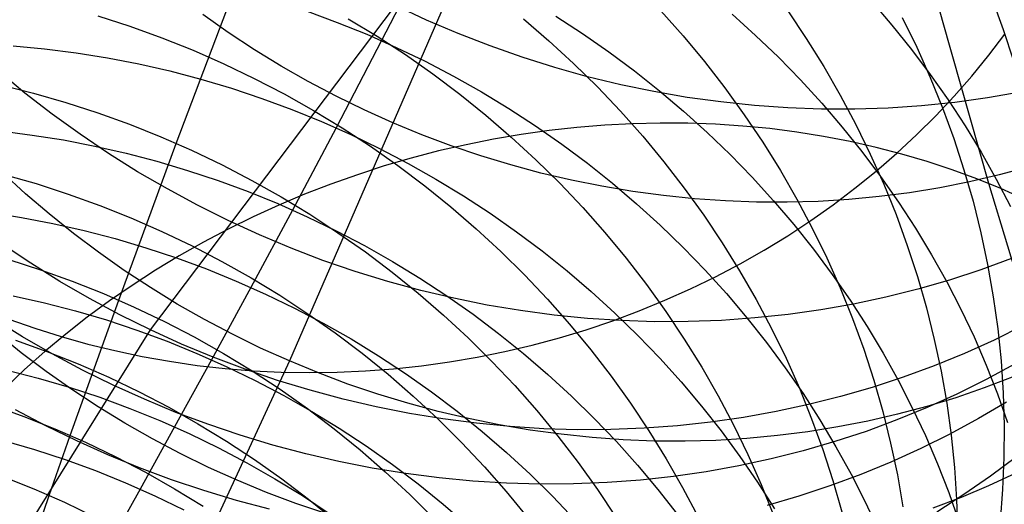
# Model space of a CAD drawing. Header units: millimetres. Extents: x 119 to 175.9, y -203.1 to -153.8.
# Tile 321 of 377: x 160.1 to 161.3, y -161.9 to -161.3. Entities that reach past the tile are written whole.
import ezdxf

# ---------------------------------------------------------------- set-up
doc = ezdxf.new("R2010")
doc.units = ezdxf.units.MM
doc.header["$MEASUREMENT"] = 0
doc.layers.add('Layer 01', color=5, linetype='Continuous', true_color=0x0000ff)

msp = doc.modelspace()

# ---------------------------------------------------------------- linework, layer by layer
at = {"layer": 'Layer 01'}
for p, q in [((160.6985, -160.9919, 23.1041), (160.3888, -161.7037, 24.8809)), ((161.1799, -161.2915, 23.1466), (161.1285, -161.0987, 22.8363)), ((160.2518, -161.4404, 40.3136), (160.378, -161.1074, 41.3817)), ((160.5577, -161.2049, 29.0375), (160.4455, -161.4215, 29.6115)), ((161.2401, -161.2652, 43.0367), (161.2537, -161.3026, 43.0473)), ((160.2205, -161.6662, 46.6522), (160.5174, -161.2735, 47.9547)), ((160.5551, -161.2911, 47.9507), (160.5174, -161.2735, 47.9547)), ((160.8389, -161.2797, 41.7953), (160.8658, -161.31, 41.8017)), ((161.0939, -161.2683, 28.401), (161.1187, -161.2971, 28.394)), ((160.1569, -161.286, 40.6618), (160.1957, -161.2986, 40.6613)), ((160.3148, -161.3061, 24.1902), (160.2838, -161.2844, 24.1936)), ((160.4105, -161.2804, 29.3224), (160.4469, -161.2938, 29.3245)), ((160.4602, -161.2894, 41.023), (160.4951, -161.3105, 41.0254)), ((160.5933, -161.3074, 47.9463), (160.5551, -161.2911, 47.9507)), ((160.6724, -161.2895, 41.4034), (160.7032, -161.316, 41.408)), ((160.7115, -161.2865, 29.0362), (160.744, -161.3075, 29.0344)), ((160.9251, -161.2839, 28.7259), (160.9536, -161.3096, 28.7212)), ((160.9925, -161.2797, 42.2007), (161.0149, -161.3132, 42.2087)), ((161.1313, -161.288, 42.6183), (161.1488, -161.3239, 42.6278)), ((161.2361, -161.489, 23.4532), (161.1799, -161.2915, 23.1466)), ((160.1957, -161.2986, 40.6613), (160.2341, -161.3125, 40.6611)), ((160.4469, -161.2938, 29.3245), (160.4828, -161.3083, 29.326)), ((161.1187, -161.2971, 28.394), (161.1424, -161.3266, 28.3866)), ((161.2537, -161.3026, 43.0473), (161.266, -161.3403, 43.0582)), ((160.2341, -161.3125, 40.6611), (160.2721, -161.3276, 40.6614)), ((160.3464, -161.3269, 24.1874), (160.3148, -161.3061, 24.1902)), ((160.4828, -161.3083, 29.326), (160.5182, -161.3241, 29.327)), ((160.4951, -161.3105, 41.0254), (160.5293, -161.3328, 41.0284)), ((160.6319, -161.3224, 47.9414), (160.5933, -161.3074, 47.9463)), ((160.744, -161.3075, 29.0344), (160.7758, -161.3296, 29.032)), ((160.8658, -161.31, 41.8017), (160.8916, -161.3411, 41.8085)), ((160.9536, -161.3096, 28.7212), (160.9813, -161.3361, 28.716)), ((161.0149, -161.3132, 42.2087), (161.0362, -161.3473, 42.2171)), ((161.2361, -161.3337, 20.2788), (161.2557, -161.3081, 20.2902)), ((160.0541, -161.3221, 29.5724), (160.0923, -161.3257, 29.5785)), ((160.0923, -161.3257, 29.5785), (160.1304, -161.3306, 29.5841)), ((160.3787, -161.3467, 24.1851), (160.3464, -161.3269, 24.1874)), ((160.5182, -161.3241, 29.327), (160.5532, -161.3409, 29.3275)), ((160.671, -161.3361, 47.9361), (160.6319, -161.3224, 47.9414)), ((160.7032, -161.316, 41.408), (160.7331, -161.3435, 41.4131)), ((161.1424, -161.3266, 28.3866), (161.1652, -161.3568, 28.3787)), ((161.1488, -161.3239, 42.6278), (161.1651, -161.3604, 42.6377)), ((160.1304, -161.3306, 29.5841), (160.1685, -161.3367, 29.5892)), ((160.1685, -161.3367, 29.5892), (160.2063, -161.344, 29.5938)), ((160.2721, -161.3276, 40.6614), (160.3095, -161.344, 40.6621)), ((160.5293, -161.3328, 41.0284), (160.5626, -161.3562, 41.0317)), ((160.7104, -161.3485, 47.9302), (160.671, -161.3361, 47.9361)), ((160.7758, -161.3296, 29.032), (160.8068, -161.3526, 29.0291)), ((160.9813, -161.3361, 28.716), (161.008, -161.3635, 28.7103)), ((161.2156, -161.3588, 20.2679), (161.2361, -161.3337, 20.2788)), ((160.2063, -161.344, 29.5938), (160.244, -161.3526, 29.5979)), ((160.3095, -161.344, 40.6621), (160.3463, -161.3616, 40.6633)), ((160.4117, -161.3655, 24.1833), (160.3787, -161.3467, 24.1851)), ((160.5532, -161.3409, 29.3275), (160.5876, -161.3588, 29.3274)), ((160.7501, -161.3596, 47.9239), (160.7104, -161.3485, 47.9302)), ((160.7331, -161.3435, 41.4131), (160.762, -161.372, 41.4186)), ((160.8916, -161.3411, 41.8085), (160.9163, -161.373, 41.8157)), ((161.0362, -161.3473, 42.2171), (161.0562, -161.382, 42.2259)), ((160.0685, -161.3795, 47.0897), (160.0364, -161.353, 47.0888)), ((160.244, -161.3526, 29.5979), (160.2814, -161.3625, 29.6015)), ((160.2814, -161.3625, 29.6015), (160.3185, -161.3735, 29.6046)), ((160.3463, -161.3616, 40.6633), (160.3825, -161.3804, 40.6649)), ((160.5626, -161.3562, 41.0317), (160.5952, -161.3807, 41.0355)), ((160.5876, -161.3588, 29.3274), (160.6214, -161.3779, 29.3268)), ((160.7902, -161.3693, 47.9171), (160.7501, -161.3596, 47.9239)), ((160.8068, -161.3526, 29.0291), (160.837, -161.3766, 29.0257)), ((161.1651, -161.3604, 42.6377), (161.1801, -161.3973, 42.648)), ((161.1652, -161.3568, 28.3787), (161.1869, -161.3876, 28.3703)), ((161.1942, -161.3831, 20.2573), (161.2156, -161.3588, 20.2679)), ((160.0394, -161.3696, 40.3158), (160.0789, -161.3796, 40.3145)), ((160.3185, -161.3735, 29.6046), (160.3553, -161.3858, 29.6072)), ((160.4453, -161.3832, 24.1821), (160.4117, -161.3655, 24.1833)), ((160.762, -161.372, 41.4186), (160.7899, -161.4014, 41.4246)), ((160.8304, -161.3776, 47.9098), (160.7902, -161.3693, 47.9171)), ((160.9163, -161.373, 41.8157), (160.9399, -161.4057, 41.8233)), ((161.008, -161.3635, 28.7103), (161.0338, -161.3916, 28.7041)), ((160.1015, -161.4049, 47.0901), (160.0685, -161.3795, 47.0897)), ((160.0789, -161.3796, 40.3145), (160.1181, -161.3908, 40.3136)), ((160.3553, -161.3858, 29.6072), (160.3917, -161.3992, 29.6093)), ((160.3825, -161.3804, 40.6649), (160.418, -161.4004, 40.6669)), ((160.4794, -161.3999, 24.1813), (160.4453, -161.3832, 24.1821)), ((160.5952, -161.3807, 41.0355), (160.6268, -161.4062, 41.0397)), ((160.6214, -161.3779, 29.3268), (160.6545, -161.398, 29.3257)), ((160.8709, -161.3846, 47.9021), (160.8304, -161.3776, 47.9098)), ((160.837, -161.3766, 29.0257), (160.8664, -161.4015, 29.0218)), ((160.9114, -161.3902, 47.894), (160.8709, -161.3846, 47.9021)), ((161.0562, -161.382, 42.2259), (161.075, -161.4174, 42.2351)), ((161.1719, -161.4069, 20.2471), (161.1942, -161.3831, 20.2573)), ((161.2347, -161.3852, 47.8145), (161.1948, -161.3907, 47.8257)), ((161.2742, -161.3783, 47.8029), (161.2347, -161.3852, 47.8145)), ((160.1181, -161.3908, 40.3136), (160.1569, -161.4034, 40.313)), ((160.6545, -161.398, 29.3257), (160.687, -161.4191, 29.3241)), ((160.9521, -161.3945, 47.8854), (160.9114, -161.3902, 47.894)), ((160.9927, -161.3973, 47.8764), (160.9521, -161.3945, 47.8854)), ((161.0334, -161.3988, 47.8671), (160.9927, -161.3973, 47.8764)), ((161.074, -161.3989, 47.8573), (161.0334, -161.3988, 47.8671)), ((161.0338, -161.3916, 28.7041), (161.0586, -161.4205, 28.6974)), ((161.1144, -161.3975, 47.8471), (161.074, -161.3989, 47.8573)), ((161.1547, -161.3948, 47.8366), (161.1144, -161.3975, 47.8471)), ((161.1948, -161.3907, 47.8257), (161.1547, -161.3948, 47.8366)), ((161.1801, -161.3973, 42.648), (161.1937, -161.4346, 42.6586)), ((161.1869, -161.3876, 28.3703), (161.2075, -161.4191, 28.3614)), ((160.1352, -161.4292, 47.09), (160.1015, -161.4049, 47.0901)), ((160.1569, -161.4034, 40.313), (160.1952, -161.4172, 40.313)), ((160.3917, -161.3992, 29.6093), (160.4277, -161.4138, 29.6109)), ((160.418, -161.4004, 40.6669), (160.4529, -161.4216, 40.6694)), ((160.514, -161.4154, 24.1811), (160.4794, -161.3999, 24.1813)), ((160.6268, -161.4062, 41.0397), (160.6576, -161.4327, 41.0443)), ((160.7899, -161.4014, 41.4246), (160.8168, -161.4316, 41.4309)), ((160.8664, -161.4015, 29.0218), (160.895, -161.4273, 29.0173)), ((160.9399, -161.4057, 41.8233), (160.9623, -161.439, 41.8313)), ((161.1486, -161.4299, 20.2372), (161.1719, -161.4069, 20.2471)), ((160.1952, -161.4172, 40.313), (160.2331, -161.4324, 40.3133)), ((160.4455, -161.4215, 29.6115), (160.3927, -161.5211, 29.8933)), ((160.4277, -161.4138, 29.6109), (160.4632, -161.4296, 29.6119)), ((160.4529, -161.4216, 40.6694), (160.487, -161.4438, 40.6723)), ((160.5492, -161.4299, 24.1814), (160.514, -161.4154, 24.1811)), ((160.687, -161.4191, 29.3241), (160.7188, -161.4413, 29.3219)), ((160.7371, -161.421, 23.5938), (160.7034, -161.4247, 23.5978)), ((160.7708, -161.4182, 23.5891), (160.7371, -161.421, 23.5938)), ((160.8045, -161.4165, 23.5838), (160.7708, -161.4182, 23.5891)), ((160.8381, -161.4157, 23.5779), (160.8045, -161.4165, 23.5838)), ((160.8716, -161.4159, 23.5713), (160.8381, -161.4157, 23.5779)), ((160.9049, -161.4171, 23.564), (160.8716, -161.4159, 23.5713)), ((160.9381, -161.4193, 23.5562), (160.9049, -161.4171, 23.564)), ((160.971, -161.4225, 23.5478), (160.9381, -161.4193, 23.5562)), ((161.0037, -161.4267, 23.5387), (160.971, -161.4225, 23.5478)), ((161.0586, -161.4205, 28.6974), (161.0824, -161.4502, 28.6901)), ((161.075, -161.4174, 42.2351), (161.0926, -161.4532, 42.2446)), ((161.2075, -161.4191, 28.3614), (161.2269, -161.4511, 28.3521)), ((160.0389, -161.4253, 29.8609), (160.0771, -161.4302, 29.8663)), ((160.0771, -161.4302, 29.8663), (160.1152, -161.4362, 29.8713)), ((160.1698, -161.4525, 47.0894), (160.1352, -161.4292, 47.09)), ((160.2331, -161.4324, 40.3133), (160.2704, -161.4487, 40.314)), ((160.4632, -161.4296, 29.6119), (160.4981, -161.4465, 29.6125)), ((160.5847, -161.4432, 24.1823), (160.5492, -161.4299, 24.1814)), ((160.6697, -161.4295, 23.6012), (160.6362, -161.4352, 23.6039)), ((160.6576, -161.4327, 41.0443), (160.6875, -161.4602, 41.0494)), ((160.7034, -161.4247, 23.5978), (160.6697, -161.4295, 23.6012)), ((160.8168, -161.4316, 41.4309), (160.8426, -161.4627, 41.4377)), ((160.895, -161.4273, 29.0173), (160.9226, -161.4539, 29.0123)), ((161.036, -161.4319, 23.5291), (161.0037, -161.4267, 23.5387)), ((161.068, -161.4381, 23.5189), (161.036, -161.4319, 23.5291)), ((161.1246, -161.4522, 20.2278), (161.1486, -161.4299, 20.2372)), ((161.1937, -161.4346, 42.6586), (161.206, -161.4723, 42.6695)), ((160.1152, -161.4362, 29.8713), (160.1531, -161.4436, 29.8758)), ((160.1531, -161.4436, 29.8758), (160.1909, -161.4521, 29.8798)), ((160.1822, -161.6301, 39.638), (160.2518, -161.4404, 40.3136)), ((160.487, -161.4438, 40.6723), (160.5203, -161.4672, 40.6756)), ((160.4981, -161.4465, 29.6125), (160.5326, -161.4645, 29.6125)), ((160.6028, -161.4419, 23.606), (160.5695, -161.4495, 23.6074)), ((160.6207, -161.4553, 24.1837), (160.5847, -161.4432, 24.1823)), ((160.6362, -161.4352, 23.6039), (160.6028, -161.4419, 23.606)), ((160.7188, -161.4413, 29.3219), (160.7498, -161.4644, 29.3191)), ((160.9623, -161.439, 41.8313), (160.9836, -161.4731, 41.8397)), ((161.0997, -161.4452, 23.5081), (161.068, -161.4381, 23.5189)), ((161.1308, -161.4533, 23.4968), (161.0997, -161.4452, 23.5081)), ((160.205, -161.4746, 47.0882), (160.1698, -161.4525, 47.0894)), ((160.1909, -161.4521, 29.8798), (160.2283, -161.462, 29.8834)), ((160.2704, -161.4487, 40.314), (160.3072, -161.4663, 40.3152)), ((160.5365, -161.4581, 23.6081), (160.5037, -161.4677, 23.6081)), ((160.5695, -161.4495, 23.6074), (160.5365, -161.4581, 23.6081)), ((160.657, -161.4663, 24.1855), (160.6207, -161.4553, 24.1837)), ((160.9226, -161.4539, 29.0123), (160.9494, -161.4814, 29.0068)), ((161.0824, -161.4502, 28.6901), (161.1051, -161.4805, 28.6824)), ((161.0926, -161.4532, 42.2446), (161.1088, -161.4896, 42.2545)), ((161.0997, -161.4738, 20.2188), (161.1246, -161.4522, 20.2278)), ((161.1616, -161.4623, 23.485), (161.1308, -161.4533, 23.4968)), ((161.2269, -161.4511, 28.3521), (161.2452, -161.4836, 28.3423)), ((160.2283, -161.462, 29.8834), (160.2655, -161.473, 29.8864)), ((160.3072, -161.4663, 40.3152), (160.3433, -161.4851, 40.3168)), ((160.5037, -161.4677, 23.6081), (160.4712, -161.4782, 23.6075)), ((160.5203, -161.4672, 40.6756), (160.5528, -161.4917, 40.6793)), ((160.5326, -161.4645, 29.6125), (160.5664, -161.4836, 29.612)), ((160.6936, -161.4762, 24.188), (160.657, -161.4663, 24.1855)), ((160.6875, -161.4602, 41.0494), (160.7163, -161.4886, 41.0548)), ((160.7498, -161.4644, 29.3191), (160.7801, -161.4885, 29.3159)), ((160.8426, -161.4627, 41.4377), (160.8672, -161.4946, 41.4449)), ((161.1918, -161.4723, 23.4726), (161.1616, -161.4623, 23.485)), ((161.2841, -161.469, 24.2933), (161.2487, -161.4785, 24.2834)), ((160.0692, -161.5012, 24.907), (160.0414, -161.4757, 24.9124)), ((160.0429, -161.4778, 39.9734), (160.0821, -161.489, 39.9725)), ((160.241, -161.4955, 47.0866), (160.205, -161.4746, 47.0882)), ((160.2655, -161.473, 29.8864), (160.3024, -161.4853, 29.889)), ((160.4712, -161.4782, 23.6075), (160.4391, -161.4896, 23.6062)), ((160.7304, -161.4848, 24.1909), (160.6936, -161.4762, 24.188)), ((160.9494, -161.4814, 29.0068), (160.9751, -161.5097, 29.0008)), ((160.9836, -161.4731, 41.8397), (161.0036, -161.5078, 41.8485)), ((161.074, -161.4946, 20.2102), (161.0997, -161.4738, 20.2188)), ((161.1051, -161.4805, 28.6824), (161.1268, -161.5115, 28.6742)), ((161.2215, -161.4832, 23.4598), (161.1918, -161.4723, 23.4726)), ((161.206, -161.4723, 42.6695), (161.217, -161.5103, 42.6807)), ((161.2487, -161.4785, 24.2834), (161.2129, -161.4869, 24.2738)), ((160.0821, -161.489, 39.9725), (160.1208, -161.5016, 39.9721)), ((160.3024, -161.4853, 29.889), (160.3388, -161.4987, 29.8911)), ((160.3433, -161.4851, 40.3168), (160.3788, -161.5051, 40.3187)), ((160.4391, -161.4896, 23.6062), (160.4073, -161.5019, 23.6042)), ((160.5528, -161.4917, 40.6793), (160.5844, -161.5172, 40.6834)), ((160.5664, -161.4836, 29.612), (160.5996, -161.5037, 29.611)), ((160.7163, -161.4886, 41.0548), (160.7442, -161.518, 41.0607)), ((160.7675, -161.4923, 24.1944), (160.7304, -161.4848, 24.1909)), ((160.8047, -161.4986, 24.1983), (160.7675, -161.4923, 24.1944)), ((160.7801, -161.4885, 29.3159), (160.8095, -161.5135, 29.3121)), ((161.1088, -161.4896, 42.2545), (161.1238, -161.5265, 42.2647)), ((161.1767, -161.494, 24.2647), (161.1402, -161.5, 24.256)), ((161.2129, -161.4869, 24.2738), (161.1767, -161.494, 24.2647)), ((161.2506, -161.495, 23.4464), (161.2215, -161.4832, 23.4598)), ((161.2972, -161.691, 23.7558), (161.2361, -161.489, 23.4532)), ((161.2452, -161.4836, 28.3423), (161.2624, -161.5167, 28.3321)), ((160.0979, -161.5257, 24.902), (160.0692, -161.5012, 24.907)), ((160.1208, -161.5016, 39.9721), (160.1591, -161.5154, 39.972)), ((160.2776, -161.5153, 47.0844), (160.241, -161.4955, 47.0866)), ((160.3388, -161.4987, 29.8911), (160.3748, -161.5133, 29.8927)), ((160.4073, -161.5019, 23.6042), (160.3759, -161.5151, 23.6016)), ((160.3788, -161.5051, 40.3187), (160.4136, -161.5262, 40.3211)), ((160.5996, -161.5037, 29.611), (160.6321, -161.525, 29.6095)), ((160.8421, -161.5036, 24.2028), (160.8047, -161.4986, 24.1983)), ((160.8796, -161.5074, 24.2077), (160.8421, -161.5036, 24.2028)), ((160.8672, -161.4946, 41.4449), (160.8908, -161.5272, 41.4524)), ((161.0476, -161.5146, 20.202), (161.074, -161.4946, 20.2102)), ((161.1035, -161.5047, 24.2477), (161.0665, -161.5082, 24.2399)), ((161.1402, -161.5, 24.256), (161.1035, -161.5047, 24.2477)), ((161.2791, -161.5077, 23.4326), (161.2506, -161.495, 23.4464)), ((160.1591, -161.5154, 39.972), (160.1969, -161.5305, 39.9724)), ((160.3148, -161.5338, 47.0817), (160.2776, -161.5153, 47.0844)), ((160.3759, -161.5151, 23.6016), (160.345, -161.5292, 23.5983)), ((160.3748, -161.5133, 29.8927), (160.4104, -161.5291, 29.8938)), ((160.5844, -161.5172, 40.6834), (160.6151, -161.5437, 40.688)), ((160.7442, -161.518, 41.0607), (160.771, -161.5482, 41.067)), ((160.8095, -161.5135, 29.3121), (160.838, -161.5394, 29.3079)), ((160.9171, -161.51, 24.2132), (160.8796, -161.5074, 24.2077)), ((160.9545, -161.5114, 24.2192), (160.9171, -161.51, 24.2132)), ((160.992, -161.5116, 24.2256), (160.9545, -161.5114, 24.2192)), ((160.9751, -161.5097, 29.0008), (160.9999, -161.5387, 28.9942)), ((161.0293, -161.5105, 24.2325), (160.992, -161.5116, 24.2256)), ((161.0036, -161.5078, 41.8485), (161.0223, -161.5431, 41.8576)), ((161.0204, -161.5337, 20.1943), (161.0476, -161.5146, 20.202)), ((161.0665, -161.5082, 24.2399), (161.0293, -161.5105, 24.2325)), ((161.1268, -161.5115, 28.6742), (161.1474, -161.543, 28.6655)), ((161.217, -161.5103, 42.6807), (161.2265, -161.5486, 42.6922)), ((160.0261, -161.5239, 30.1474), (160.0643, -161.5299, 30.1522)), ((160.0643, -161.5299, 30.1522), (160.1023, -161.5372, 30.1566)), ((160.1274, -161.5494, 24.8975), (160.0979, -161.5257, 24.902)), ((160.345, -161.5292, 23.5983), (160.3145, -161.5442, 23.5944)), ((160.3927, -161.5211, 29.8933), (160.3423, -161.6147, 30.1737)), ((160.4104, -161.5291, 29.8938), (160.4454, -161.5461, 29.8944)), ((160.4136, -161.5262, 40.3211), (160.4477, -161.5485, 40.3239)), ((160.6321, -161.525, 29.6095), (160.6639, -161.5472, 29.6075)), ((160.8908, -161.5272, 41.4524), (160.9131, -161.5606, 41.4603)), ((161.1238, -161.5265, 42.2647), (161.1374, -161.5638, 42.2752)), ((160.1023, -161.5372, 30.1566), (160.1401, -161.5458, 30.1605)), ((160.1969, -161.5305, 39.9724), (160.2342, -161.5468, 39.9731)), ((160.3525, -161.5511, 47.0786), (160.3148, -161.5338, 47.0817)), ((160.838, -161.5394, 29.3079), (160.8657, -161.5662, 29.3031)), ((160.9925, -161.5521, 20.1871), (161.0204, -161.5337, 20.1943)), ((160.9999, -161.5387, 28.9942), (161.0237, -161.5685, 28.9872)), ((160.1577, -161.5722, 24.8936), (160.1274, -161.5494, 24.8975)), ((160.1401, -161.5458, 30.1605), (160.1777, -161.5556, 30.1639)), ((160.2342, -161.5468, 39.9731), (160.2709, -161.5644, 39.9743)), ((160.3145, -161.5442, 23.5944), (160.2846, -161.56, 23.5898)), ((160.3908, -161.5671, 47.0749), (160.3525, -161.5511, 47.0786)), ((160.4454, -161.5461, 29.8944), (160.4798, -161.5641, 29.8945)), ((160.4477, -161.5485, 40.3239), (160.4809, -161.5718, 40.3272)), ((160.6151, -161.5437, 40.688), (160.6449, -161.5711, 40.6929)), ((160.6639, -161.5472, 29.6075), (160.6949, -161.5704, 29.6049)), ((160.771, -161.5482, 41.067), (160.7967, -161.5793, 41.0736)), ((160.964, -161.5695, 20.1802), (160.9925, -161.5521, 20.1871)), ((161.0223, -161.5431, 41.8576), (161.0398, -161.579, 41.867)), ((161.1474, -161.543, 28.6655), (161.1668, -161.5752, 28.6564)), ((161.2265, -161.5486, 42.6922), (161.2347, -161.5871, 42.704)), ((160.0754, -161.5855, 46.6581), (160.0408, -161.5624, 46.6583)), ((160.1777, -161.5556, 30.1639), (160.215, -161.5666, 30.1669)), ((160.2846, -161.56, 23.5898), (160.2552, -161.5766, 23.5846)), ((160.2709, -161.5644, 39.9743), (160.307, -161.5832, 39.9758)), ((160.4798, -161.5641, 29.8945), (160.5137, -161.5833, 29.8941)), ((160.9131, -161.5606, 41.4603), (160.9343, -161.5946, 41.4686)), ((161.1374, -161.5638, 42.2752), (161.1497, -161.6014, 42.2861)), ((160.1888, -161.5941, 24.8901), (160.1577, -161.5722, 24.8936)), ((160.215, -161.5666, 30.1669), (160.2519, -161.5788, 30.1694)), ((160.2552, -161.5766, 23.5846), (160.2265, -161.594, 23.5787)), ((160.4295, -161.5819, 47.0707), (160.3908, -161.5671, 47.0749)), ((160.4809, -161.5718, 40.3272), (160.5134, -161.5963, 40.3308)), ((160.6449, -161.5711, 40.6929), (160.6737, -161.5996, 40.6982)), ((160.6949, -161.5704, 29.6049), (160.7252, -161.5946, 29.6019)), ((160.8657, -161.5662, 29.3031), (160.8924, -161.5938, 29.2978)), ((160.9348, -161.5861, 20.1739), (160.964, -161.5695, 20.1802)), ((161.0237, -161.5685, 28.9872), (161.0464, -161.599, 28.9797)), ((161.1668, -161.5752, 28.6564), (161.1851, -161.6079, 28.6468)), ((160.0488, -161.5807, 39.6377), (160.0875, -161.5932, 39.6373)), ((160.1107, -161.6074, 46.6574), (160.0754, -161.5855, 46.6581)), ((160.2519, -161.5788, 30.1694), (160.2884, -161.5923, 30.1715)), ((160.307, -161.5832, 39.9758), (160.3425, -161.6031, 39.9777)), ((160.4686, -161.5954, 47.066), (160.4295, -161.5819, 47.0707)), ((160.5137, -161.5833, 29.8941), (160.5469, -161.6035, 29.8932)), ((160.7967, -161.5793, 41.0736), (160.8214, -161.6112, 41.0807)), ((160.905, -161.6018, 20.1681), (160.9348, -161.5861, 20.1739)), ((161.0398, -161.579, 41.867), (161.0561, -161.6153, 41.8768)), ((161.2636, -161.5798, 46.8819), (161.2263, -161.5934, 46.8945)), ((161.2347, -161.5871, 42.704), (161.2416, -161.6259, 42.7161)), ((160.0875, -161.5932, 39.6373), (160.1258, -161.607, 39.6373)), ((160.2205, -161.6149, 24.8873), (160.1888, -161.5941, 24.8901)), ((160.2265, -161.594, 23.5787), (160.1983, -161.6122, 23.5722)), ((160.2884, -161.5923, 30.1715), (160.3244, -161.607, 30.1731)), ((160.5081, -161.6075, 47.0609), (160.4686, -161.5954, 47.066)), ((160.5134, -161.5963, 40.3308), (160.545, -161.6218, 40.3348)), ((160.6737, -161.5996, 40.6982), (160.7015, -161.6289, 40.704)), ((160.7252, -161.5946, 29.6019), (160.7546, -161.6197, 29.5983)), ((160.8924, -161.5938, 29.2978), (160.9182, -161.6222, 29.292)), ((160.9343, -161.5946, 41.4686), (160.9543, -161.6293, 41.4773)), ((161.0464, -161.599, 28.9797), (161.0681, -161.6301, 28.9717)), ((161.1497, -161.6014, 42.2861), (161.1606, -161.6394, 42.2972)), ((161.2263, -161.5934, 46.8945), (161.1885, -161.6058, 46.9068)), ((160.1467, -161.6282, 46.6562), (160.1107, -161.6074, 46.6574)), ((160.1258, -161.607, 39.6373), (160.1635, -161.6221, 39.6377)), ((160.1983, -161.6122, 23.5722), (160.1708, -161.6311, 23.565)), ((160.3244, -161.607, 30.1731), (160.36, -161.6228, 30.1742)), ((160.3425, -161.6031, 39.9777), (160.3772, -161.6242, 39.9801)), ((160.5479, -161.6183, 47.0552), (160.5081, -161.6075, 47.0609)), ((160.5469, -161.6035, 29.8932), (160.5794, -161.6248, 29.8919)), ((160.8214, -161.6112, 41.0807), (160.8448, -161.6438, 41.0881)), ((160.8747, -161.6165, 20.1627), (160.905, -161.6018, 20.1681)), ((161.1885, -161.6058, 46.9068), (161.1502, -161.6168, 46.9189)), ((161.1851, -161.6079, 28.6468), (161.2023, -161.6411, 28.6367)), ((160.0542, -161.6248, 30.4372), (160.0921, -161.6333, 30.4409)), ((160.1635, -161.6221, 39.6377), (160.2008, -161.6384, 39.6384)), ((160.253, -161.6348, 24.8849), (160.2205, -161.6149, 24.8873)), ((160.3423, -161.6147, 30.1737), (160.2946, -161.7022, 30.4537)), ((160.36, -161.6228, 30.1742), (160.3951, -161.6398, 30.1748)), ((160.3772, -161.6242, 39.9801), (160.4112, -161.6465, 39.9828)), ((160.545, -161.6218, 40.3348), (160.5756, -161.6483, 40.3392)), ((160.588, -161.6278, 47.0491), (160.5479, -161.6183, 47.0552)), ((160.5794, -161.6248, 29.8919), (160.6113, -161.6472, 29.89)), ((160.7546, -161.6197, 29.5983), (160.7831, -161.6458, 29.5943)), ((160.8438, -161.6303, 20.1578), (160.8747, -161.6165, 20.1627)), ((160.9182, -161.6222, 29.292), (160.943, -161.6514, 29.2857)), ((161.0561, -161.6153, 41.8768), (161.071, -161.6522, 41.887)), ((161.1502, -161.6168, 46.9189), (161.1115, -161.6265, 46.9306)), ((160.0921, -161.6333, 30.4409), (160.1297, -161.6431, 30.4443)), ((160.1234, -161.7939, 38.983), (160.1822, -161.6301, 39.638)), ((160.1708, -161.6311, 23.565), (160.144, -161.6508, 23.5573)), ((160.1833, -161.6478, 46.6544), (160.1467, -161.6282, 46.6562)), ((160.2861, -161.6536, 24.8831), (160.253, -161.6348, 24.8849)), ((160.6283, -161.636, 47.0425), (160.588, -161.6278, 47.0491)), ((160.6688, -161.6428, 47.0355), (160.6283, -161.636, 47.0425)), ((160.7015, -161.6289, 40.704), (160.7283, -161.6592, 40.7101)), ((160.8125, -161.6431, 20.1534), (160.8438, -161.6303, 20.1578)), ((160.9543, -161.6293, 41.4773), (160.973, -161.6646, 41.4863)), ((161.0723, -161.6348, 46.942), (161.0328, -161.6418, 46.9531)), ((161.0681, -161.6301, 28.9717), (161.0886, -161.6618, 28.9633)), ((161.1115, -161.6265, 46.9306), (161.0723, -161.6348, 46.942)), ((161.2416, -161.6259, 42.7161), (161.247, -161.6647, 42.7284)), ((160.1297, -161.6431, 30.4443), (160.1671, -161.6541, 30.4471)), ((160.2205, -161.6662, 46.6522), (160.1833, -161.6478, 46.6544)), ((160.2008, -161.6384, 39.6384), (160.2375, -161.6559, 39.6396)), ((160.3951, -161.6398, 30.1748), (160.4296, -161.6579, 30.175)), ((160.4112, -161.6465, 39.9828), (160.4444, -161.6698, 39.9859)), ((160.5756, -161.6483, 40.3392), (160.6053, -161.6758, 40.344)), ((160.6113, -161.6472, 29.89), (160.6423, -161.6705, 29.8876)), ((160.7094, -161.6482, 47.028), (160.6688, -161.6428, 47.0355)), ((160.75, -161.6522, 47.0201), (160.7094, -161.6482, 47.028)), ((160.7807, -161.655, 20.1495), (160.8125, -161.6431, 20.1534)), ((160.7831, -161.6458, 29.5943), (160.8108, -161.6727, 29.5897)), ((160.8448, -161.6438, 41.0881), (160.8672, -161.6772, 41.0959)), ((160.9929, -161.6475, 46.9638), (160.9528, -161.6517, 46.9742)), ((161.0328, -161.6418, 46.9531), (160.9929, -161.6475, 46.9638)), ((161.1606, -161.6394, 42.2972), (161.1701, -161.6777, 42.3087)), ((161.2023, -161.6411, 28.6367), (161.2182, -161.6747, 28.6263)), ((160.0653, -161.6745, 46.4435), (160.03, -161.6526, 46.444)), ((160.049, -161.6532, 20.1938), (160.0805, -161.6642, 20.1865)), ((160.144, -161.6508, 23.5573), (160.118, -161.6712, 23.5489)), ((160.1671, -161.6541, 30.4471), (160.204, -161.6663, 30.4496)), ((160.2375, -161.6559, 39.6396), (160.2735, -161.6747, 39.6411)), ((160.3198, -161.6714, 24.8818), (160.2861, -161.6536, 24.8831)), ((160.4296, -161.6579, 30.175), (160.4635, -161.6771, 30.1747)), ((160.7283, -161.6592, 40.7101), (160.754, -161.6902, 40.7166)), ((160.7485, -161.6659, 20.1461), (160.7807, -161.655, 20.1495)), ((160.7907, -161.6549, 47.0117), (160.75, -161.6522, 47.0201)), ((160.8314, -161.6562, 47.0029), (160.7907, -161.6549, 47.0117)), ((160.872, -161.6561, 46.9937), (160.8314, -161.6562, 47.0029)), ((160.9125, -161.6546, 46.9842), (160.872, -161.6561, 46.9937)), ((160.9528, -161.6517, 46.9742), (160.9125, -161.6546, 46.9842)), ((160.943, -161.6514, 29.2857), (160.9667, -161.6813, 29.2789)), ((161.071, -161.6522, 41.887), (161.0846, -161.6894, 41.8974)), ((161.2778, -161.6609, 46.4216), (161.2425, -161.6784, 46.4348)), ((159.9665, -162.0738, 45.3835), (160.2205, -161.6662, 46.6522)), ((160.0638, -161.6937, 25.2415), (160.0342, -161.67, 25.246)), ((160.0805, -161.6642, 20.1865), (160.1124, -161.6742, 20.1798)), ((160.118, -161.6712, 23.5489), (160.0927, -161.6923, 23.54)), ((160.204, -161.6663, 30.4496), (160.2406, -161.6798, 30.4516)), ((160.2583, -161.6833, 46.6494), (160.2205, -161.6662, 46.6522)), ((160.354, -161.6881, 24.8811), (160.3198, -161.6714, 24.8818)), ((160.4444, -161.6698, 39.9859), (160.4768, -161.6943, 39.9894)), ((160.6423, -161.6705, 29.8876), (160.6726, -161.6948, 29.8847)), ((160.716, -161.6757, 20.1433), (160.7485, -161.6659, 20.1461)), ((160.8108, -161.6727, 29.5897), (160.8375, -161.7004, 29.5847)), ((160.973, -161.6646, 41.4863), (160.9905, -161.7004, 41.4956)), ((161.0886, -161.6618, 28.9633), (161.1081, -161.6941, 28.9544)), ((161.247, -161.6647, 42.7284), (161.251, -161.7037, 42.7409)), ((160.0569, -161.6784, 39.3078), (160.0951, -161.6921, 39.3078)), ((160.1014, -161.6952, 46.4425), (160.0653, -161.6745, 46.4435)), ((160.1124, -161.6742, 20.1798), (160.1447, -161.6832, 20.1735)), ((160.1447, -161.6832, 20.1735), (160.1774, -161.6912, 20.1676)), ((160.2406, -161.6798, 30.4516), (160.2767, -161.6945, 30.4531)), ((160.2966, -161.6992, 46.6461), (160.2583, -161.6833, 46.6494)), ((160.2735, -161.6747, 39.6411), (160.3089, -161.6946, 39.6429)), ((160.4635, -161.6771, 30.1747), (160.4967, -161.6974, 30.1739)), ((160.6053, -161.6758, 40.344), (160.6341, -161.7042, 40.3491)), ((160.6499, -161.6924, 20.1391), (160.6831, -161.6846, 20.1409)), ((160.6831, -161.6846, 20.1409), (160.716, -161.6757, 20.1433)), ((160.8672, -161.6772, 41.0959), (160.8883, -161.7112, 41.104)), ((160.9667, -161.6813, 29.2789), (160.9894, -161.7119, 29.2717)), ((161.1701, -161.6777, 42.3087), (161.1783, -161.7162, 42.3204)), ((161.2425, -161.6784, 46.4348), (161.2065, -161.6946, 46.4477)), ((161.2182, -161.6747, 28.6263), (161.2329, -161.7088, 28.6154)), ((160.0942, -161.7165, 25.2376), (160.0638, -161.6937, 25.2415)), ((160.0927, -161.6923, 23.54), (160.0681, -161.7141, 23.5304)), ((160.0951, -161.6921, 39.3078), (160.1329, -161.7072, 39.3082)), ((160.138, -161.7147, 46.4409), (160.1014, -161.6952, 46.4425)), ((160.1774, -161.6912, 20.1676), (160.2104, -161.6982, 20.1623)), ((160.2767, -161.6945, 30.4531), (160.3124, -161.7103, 30.4542)), ((160.3089, -161.6946, 39.6429), (160.3436, -161.7157, 39.6452)), ((160.3888, -161.7037, 24.8809), (160.354, -161.6881, 24.8811)), ((160.4768, -161.6943, 39.9894), (160.5083, -161.7198, 39.9932)), ((160.6165, -161.6992, 20.1377), (160.6499, -161.6924, 20.1391)), ((160.6726, -161.6948, 29.8847), (160.702, -161.72, 29.8814)), ((160.754, -161.6902, 40.7166), (160.7786, -161.7221, 40.7235)), ((161.0846, -161.6894, 41.8974), (161.0968, -161.727, 41.9081)), ((161.1081, -161.6941, 28.9544), (161.1263, -161.727, 28.945)), ((161.2065, -161.6946, 46.4477), (161.1698, -161.7096, 46.4604)), ((160.3888, -161.7037, 24.8809), (159.7525, -163.0792, 28.1319)), ((160.1329, -161.7072, 39.3082), (160.1701, -161.7235, 39.3089)), ((160.2104, -161.6982, 20.1623), (160.2437, -161.7041, 20.1575)), ((160.2437, -161.7041, 20.1575), (160.2772, -161.709, 20.1531)), ((160.2946, -161.7022, 30.4537), (160.2498, -161.7836, 30.7351)), ((160.2772, -161.709, 20.1531), (160.3109, -161.7128, 20.1492)), ((160.3354, -161.7138, 46.6423), (160.2966, -161.6992, 46.6461)), ((160.424, -161.7182, 24.8812), (160.3888, -161.7037, 24.8809)), ((160.4967, -161.6974, 30.1739), (160.5293, -161.7188, 30.1727)), ((160.549, -161.7096, 20.1367), (160.5828, -161.7049, 20.1369)), ((160.5828, -161.7049, 20.1369), (160.6165, -161.6992, 20.1377)), ((160.6341, -161.7042, 40.3491), (160.6618, -161.7336, 40.3547)), ((160.8375, -161.7004, 29.5847), (160.8633, -161.729, 29.5791)), ((160.9905, -161.7004, 41.4956), (161.0067, -161.7368, 41.5052)), ((161.2674, -161.7075, 46.1996), (161.2328, -161.7263, 46.2129)), ((161.2329, -161.7088, 28.6154), (161.2465, -161.7433, 28.6041)), ((161.251, -161.7037, 42.7409), (161.2536, -161.7427, 42.7537)), ((160.0681, -161.7141, 23.5304), (160.0444, -161.7365, 23.5203)), ((160.0469, -161.7148, 30.7229), (160.0846, -161.7245, 30.726)), ((160.1253, -161.7384, 25.2341), (160.0942, -161.7165, 25.2376)), ((160.1753, -161.733, 46.4389), (160.138, -161.7147, 46.4409)), ((160.3109, -161.7128, 20.1492), (160.3448, -161.7155, 20.1459)), ((160.3124, -161.7103, 30.4542), (160.3475, -161.7273, 30.4549)), ((160.3745, -161.7272, 46.638), (160.3354, -161.7138, 46.6423)), ((160.3436, -161.7157, 39.6452), (160.3775, -161.738, 39.6478)), ((160.3448, -161.7155, 20.1459), (160.3788, -161.7172, 20.1431)), ((160.3788, -161.7172, 20.1431), (160.4128, -161.7178, 20.1408)), ((160.4128, -161.7178, 20.1408), (160.4469, -161.7174, 20.139)), ((160.4597, -161.7316, 24.8821), (160.424, -161.7182, 24.8812)), ((160.4469, -161.7174, 20.139), (160.481, -161.7158, 20.1377)), ((160.481, -161.7158, 20.1377), (160.515, -161.7133, 20.1369)), ((160.5083, -161.7198, 39.9932), (160.5389, -161.7463, 39.9974)), ((160.515, -161.7133, 20.1369), (160.549, -161.7096, 20.1367)), ((160.5293, -161.7188, 30.1727), (160.5611, -161.7412, 30.1709)), ((160.702, -161.72, 29.8814), (160.7305, -161.7462, 29.8776)), ((160.8883, -161.7112, 41.104), (160.9082, -161.7459, 41.1125)), ((160.9894, -161.7119, 29.2717), (161.0111, -161.7432, 29.264)), ((161.1698, -161.7096, 46.4604), (161.1325, -161.7234, 46.4728)), ((161.1783, -161.7162, 42.3204), (161.1851, -161.7549, 42.3323)), ((160.0846, -161.7245, 30.726), (160.122, -161.7355, 30.7287)), ((160.1701, -161.7235, 39.3089), (160.2067, -161.741, 39.31)), ((160.3475, -161.7273, 30.4549), (160.382, -161.7455, 30.4551)), ((160.414, -161.7392, 46.6333), (160.3745, -161.7272, 46.638)), ((160.4958, -161.7438, 24.8836), (160.4597, -161.7316, 24.8821)), ((160.7786, -161.7221, 40.7235), (160.802, -161.7548, 40.7307)), ((160.8633, -161.729, 29.5791), (160.888, -161.7583, 29.5731)), ((161.1325, -161.7234, 46.4728), (161.0947, -161.7358, 46.4849)), ((161.0968, -161.727, 41.9081), (161.1077, -161.765, 41.9192)), ((161.1263, -161.727, 28.945), (161.1434, -161.7603, 28.9353)), ((161.2328, -161.7263, 46.2129), (161.1974, -161.7438, 46.226)), ((161.2645, -161.7235, 25.03), (161.2305, -161.7364, 25.0186)), ((160.122, -161.7355, 30.7287), (160.1591, -161.7477, 30.7311)), ((160.1571, -161.7593, 25.2312), (160.1253, -161.7384, 25.2341)), ((160.2131, -161.7501, 46.4363), (160.1753, -161.733, 46.4389)), ((160.2067, -161.741, 39.31), (160.2427, -161.7597, 39.3115)), ((160.3775, -161.738, 39.6478), (160.4107, -161.7613, 39.6508)), ((160.4539, -161.7499, 46.628), (160.414, -161.7392, 46.6333)), ((160.5322, -161.7549, 24.8856), (160.4958, -161.7438, 24.8836)), ((160.5611, -161.7412, 30.1709), (160.5922, -161.7646, 30.1687)), ((160.6618, -161.7336, 40.3547), (160.6885, -161.7638, 40.3606)), ((161.0067, -161.7368, 41.5052), (161.0215, -161.7736, 41.5152)), ((161.0111, -161.7432, 29.264), (161.0316, -161.7751, 29.2558)), ((161.0947, -161.7358, 46.4849), (161.0564, -161.7469, 46.4966)), ((161.1974, -161.7438, 46.226), (161.1614, -161.7601, 46.2388)), ((161.2305, -161.7364, 25.0186), (161.196, -161.7482, 25.0075)), ((161.2465, -161.7433, 28.6041), (161.2587, -161.778, 28.5925)), ((161.2536, -161.7427, 42.7537), (161.2548, -161.7817, 42.7667)), ((160.1591, -161.7477, 30.7311), (160.1957, -161.7612, 30.733)), ((160.2514, -161.7659, 46.4333), (160.2131, -161.7501, 46.4363)), ((160.382, -161.7455, 30.4551), (160.416, -161.7647, 30.4549)), ((160.494, -161.7592, 46.6223), (160.4539, -161.7499, 46.628)), ((160.5689, -161.7648, 24.8881), (160.5322, -161.7549, 24.8856)), ((160.5389, -161.7463, 39.9974), (160.5686, -161.7738, 40.0021)), ((160.7305, -161.7462, 29.8776), (160.7582, -161.7732, 29.8733)), ((160.802, -161.7548, 40.7307), (160.8243, -161.7881, 40.7382)), ((160.9082, -161.7459, 41.1125), (160.9269, -161.7812, 41.1213)), ((161.0177, -161.7566, 46.5081), (160.9785, -161.765, 46.5192)), ((161.0564, -161.7469, 46.4966), (161.0177, -161.7566, 46.5081)), ((161.196, -161.7482, 25.0075), (161.161, -161.7588, 24.9969)), ((161.1851, -161.7549, 42.3323), (161.1905, -161.7937, 42.3445)), ((161.2574, -161.7535, 45.9785), (161.2235, -161.7734, 45.9919)), ((160.029, -161.7572, 38.9822), (160.0671, -161.7709, 38.9823)), ((160.0939, -161.7821, 46.2282), (160.0572, -161.7627, 46.2295)), ((160.1896, -161.7791, 25.2289), (160.1571, -161.7593, 25.2312)), ((160.1957, -161.7612, 30.733), (160.2319, -161.7758, 30.7345)), ((160.2427, -161.7597, 39.3115), (160.278, -161.7797, 39.3133)), ((160.2901, -161.7804, 46.4297), (160.2514, -161.7659, 46.4333)), ((160.4107, -161.7613, 39.6508), (160.443, -161.7858, 39.6541)), ((160.416, -161.7647, 30.4549), (160.4492, -161.7851, 30.4542)), ((160.5343, -161.7673, 46.6161), (160.494, -161.7592, 46.6223)), ((160.5748, -161.7739, 46.6094), (160.5343, -161.7673, 46.6161)), ((160.6059, -161.7735, 24.8911), (160.5689, -161.7648, 24.8881)), ((160.5922, -161.7646, 30.1687), (160.6224, -161.789, 30.1661)), ((160.6885, -161.7638, 40.3606), (160.7142, -161.7949, 40.3668)), ((160.888, -161.7583, 29.5731), (160.9117, -161.7884, 29.5666)), ((160.9785, -161.765, 46.5192), (160.939, -161.7721, 46.53)), ((161.1255, -161.7683, 24.9866), (161.0896, -161.7766, 24.9767)), ((161.1077, -161.765, 41.9192), (161.1172, -161.8033, 41.9305)), ((161.1614, -161.7601, 46.2388), (161.1248, -161.7751, 46.2514)), ((161.161, -161.7588, 24.9969), (161.1255, -161.7683, 24.9866)), ((161.1434, -161.7603, 28.9353), (161.1594, -161.7941, 28.9251)), ((160.0671, -161.7709, 38.9823), (160.1048, -161.7859, 38.9827)), ((160.2228, -161.798, 25.2271), (160.1896, -161.7791, 25.2289)), ((160.2319, -161.7758, 30.7345), (160.2676, -161.7917, 30.7355)), ((160.278, -161.7797, 39.3133), (160.3126, -161.8008, 39.3154)), ((160.3293, -161.7937, 46.4256), (160.2901, -161.7804, 46.4297)), ((160.5686, -161.7738, 40.0021), (160.5973, -161.8023, 40.007)), ((160.6154, -161.7792, 46.6023), (160.5748, -161.7739, 46.6094)), ((160.6431, -161.781, 24.8947), (160.6059, -161.7735, 24.8911)), ((160.6561, -161.7832, 46.5947), (160.6154, -161.7792, 46.6023)), ((160.7582, -161.7732, 29.8733), (160.7849, -161.8011, 29.8685)), ((160.8991, -161.7778, 46.5404), (160.859, -161.7821, 46.5505)), ((160.939, -161.7721, 46.53), (160.8991, -161.7778, 46.5404)), ((161.0215, -161.7736, 41.5152), (161.0351, -161.8109, 41.5255)), ((161.0316, -161.7751, 29.2558), (161.051, -161.8076, 29.2472)), ((161.0896, -161.7766, 24.9767), (161.0534, -161.7836, 24.9673)), ((161.1248, -161.7751, 46.2514), (161.0875, -161.7889, 46.2636)), ((161.2235, -161.7734, 45.9919), (161.1889, -161.7922, 46.0051)), ((160.1312, -161.8004, 46.2264), (160.0939, -161.7821, 46.2282)), ((160.1048, -161.7859, 38.9827), (160.1419, -161.8022, 38.9834)), ((160.2498, -161.7836, 30.7351), (160.208, -161.8589, 31.0193)), ((160.2676, -161.7917, 30.7355), (160.3028, -161.8087, 30.7362)), ((160.443, -161.7858, 39.6541), (160.4744, -161.8113, 39.6578)), ((160.4492, -161.7851, 30.4542), (160.4818, -161.8065, 30.4531)), ((160.6224, -161.789, 30.1661), (160.6518, -161.8144, 30.163)), ((160.6804, -161.7874, 24.8988), (160.6431, -161.781, 24.8947)), ((160.6969, -161.7857, 46.5867), (160.6561, -161.7832, 46.5947)), ((160.7179, -161.7925, 24.9034), (160.6804, -161.7874, 24.8988)), ((160.7376, -161.7869, 46.5783), (160.6969, -161.7857, 46.5867)), ((160.7555, -161.7964, 24.9085), (160.7179, -161.7925, 24.9034)), ((160.7782, -161.7867, 46.5694), (160.7376, -161.7869, 46.5783)), ((160.8187, -161.7851, 46.5602), (160.7782, -161.7867, 46.5694)), ((160.859, -161.7821, 46.5505), (160.8187, -161.7851, 46.5602)), ((160.8243, -161.7881, 40.7382), (160.8454, -161.8222, 40.7462)), ((160.9117, -161.7884, 29.5666), (160.9344, -161.8192, 29.5597)), ((160.9269, -161.7812, 41.1213), (160.9443, -161.817, 41.1304)), ((161.0168, -161.7895, 24.9583), (160.98, -161.7941, 24.9498)), ((161.0534, -161.7836, 24.9673), (161.0168, -161.7895, 24.9583)), ((161.0875, -161.7889, 46.2636), (161.0497, -161.8013, 46.2756)), ((161.1889, -161.7922, 46.0051), (161.1536, -161.8097, 46.0181)), ((161.2548, -161.7817, 42.7667), (161.2545, -161.8206, 42.7798)), ((160.0425, -161.7998, 31.0108), (160.08, -161.8108, 31.0134)), ((160.0979, -161.8664, 38.6604), (160.1234, -161.7939, 38.983)), ((160.169, -161.8173, 46.224), (160.1312, -161.8004, 46.2264)), ((160.1419, -161.8022, 38.9834), (160.1785, -161.8197, 38.9845)), ((160.2565, -161.8158, 25.2258), (160.2228, -161.798, 25.2271)), ((160.3126, -161.8008, 39.3154), (160.3465, -161.823, 39.3179)), ((160.3688, -161.8056, 46.4211), (160.3293, -161.7937, 46.4256)), ((160.5973, -161.8023, 40.007), (160.625, -161.8317, 40.0123)), ((160.7142, -161.7949, 40.3668), (160.7387, -161.8268, 40.3735)), ((160.7931, -161.7991, 24.9142), (160.7555, -161.7964, 24.9085)), ((160.7849, -161.8011, 29.8685), (160.8106, -161.8298, 29.8633)), ((160.8306, -161.8006, 24.9203), (160.7931, -161.7991, 24.9142)), ((160.8682, -161.8008, 24.927), (160.8306, -161.8006, 24.9203)), ((160.9056, -161.7998, 24.9341), (160.8682, -161.8008, 24.927)), ((160.9429, -161.7976, 24.9417), (160.9056, -161.7998, 24.9341)), ((160.98, -161.7941, 24.9498), (160.9429, -161.7976, 24.9417)), ((161.0497, -161.8013, 46.2756), (161.0114, -161.8124, 46.2873)), ((161.1172, -161.8033, 41.9305), (161.1254, -161.8417, 41.942)), ((161.1594, -161.7941, 28.9251), (161.1741, -161.8284, 28.9144)), ((161.1905, -161.7937, 42.3445), (161.1945, -161.8326, 42.357)), ((160.08, -161.8108, 31.0134), (160.1171, -161.823, 31.0155)), ((160.2908, -161.8326, 25.2251), (160.2565, -161.8158, 25.2258)), ((160.3028, -161.8087, 30.7362), (160.3373, -161.8269, 30.7365)), ((160.4087, -161.8163, 46.416), (160.3688, -161.8056, 46.4211)), ((160.4488, -161.8256, 46.4105), (160.4087, -161.8163, 46.416)), ((160.4744, -161.8113, 39.6578), (160.505, -161.8378, 39.6618)), ((160.4818, -161.8065, 30.4531), (160.5136, -161.829, 30.4515)), ((160.6518, -161.8144, 30.163), (160.6804, -161.8406, 30.1594)), ((161.0114, -161.8124, 46.2873), (160.9726, -161.8222, 46.2986)), ((161.0351, -161.8109, 41.5255), (161.0473, -161.8485, 41.5361)), ((161.051, -161.8076, 29.2472), (161.0692, -161.8406, 29.2382)), ((161.1536, -161.8097, 46.0181), (161.1176, -161.8261, 46.0308)), ((160.1171, -161.823, 31.0155), (160.1538, -161.8364, 31.0173)), ((160.2073, -161.8331, 46.2212), (160.169, -161.8173, 46.224)), ((160.1785, -161.8197, 38.9845), (160.2145, -161.8385, 38.9859)), ((160.3373, -161.8269, 30.7365), (160.3713, -161.8462, 30.7363)), ((160.3465, -161.823, 39.3179), (160.3796, -161.8464, 39.3208)), ((160.4892, -161.8335, 46.4045), (160.4488, -161.8256, 46.4105)), ((160.7387, -161.8268, 40.3735), (160.7621, -161.8595, 40.3804)), ((160.8454, -161.8222, 40.7462), (160.8652, -161.8569, 40.7544)), ((160.9726, -161.8222, 46.2986), (160.9335, -161.8307, 46.3096)), ((160.9344, -161.8192, 29.5597), (160.956, -161.8506, 29.5523)), ((160.9443, -161.817, 41.1304), (160.9605, -161.8534, 41.1399)), ((161.1176, -161.8261, 46.0308), (161.0809, -161.8411, 46.0432)), ((161.1741, -161.8284, 28.9144), (161.1876, -161.863, 28.9034)), ((161.2695, -161.8197, 45.5241), (161.2382, -161.8431, 45.5379)), ((161.2545, -161.8206, 42.7798), (161.2529, -161.8595, 42.7932)), ((160.1538, -161.8364, 31.0173), (160.1901, -161.8511, 31.0187)), ((160.2461, -161.8475, 46.2178), (160.2073, -161.8331, 46.2212)), ((160.2145, -161.8385, 38.9859), (160.2497, -161.8584, 38.9876)), ((160.3256, -161.8482, 25.225), (160.2908, -161.8326, 25.2251)), ((160.5297, -161.8401, 46.398), (160.4892, -161.8335, 46.4045)), ((160.505, -161.8378, 39.6618), (160.5346, -161.8654, 39.6662)), ((160.5136, -161.829, 30.4515), (160.5447, -161.8526, 30.4495)), ((160.5703, -161.8453, 46.3911), (160.5297, -161.8401, 46.398)), ((160.625, -161.8317, 40.0123), (160.6516, -161.8619, 40.018)), ((160.8106, -161.8298, 29.8633), (160.8353, -161.8593, 29.8576)), ((160.8939, -161.8378, 46.3202), (160.8541, -161.8435, 46.3305)), ((160.9335, -161.8307, 46.3096), (160.8939, -161.8378, 46.3202)), ((161.1945, -161.8326, 42.357), (161.1971, -161.8716, 42.3696)), ((161.2687, -161.8397, 25.4007), (161.2359, -161.8549, 25.3884)), ((160.0417, -161.8434, 38.6597), (160.0793, -161.8584, 38.6601)), ((160.1901, -161.8511, 31.0187), (160.2258, -161.8669, 31.0198)), ((160.2853, -161.8607, 46.214), (160.2461, -161.8475, 46.2178)), ((160.3609, -161.8628, 25.2253), (160.3256, -161.8482, 25.225)), ((160.3713, -161.8462, 30.7363), (160.4046, -161.8667, 30.7357)), ((160.3796, -161.8464, 39.3208), (160.4119, -161.8709, 39.3239)), ((160.611, -161.8492, 46.3837), (160.5703, -161.8453, 46.3911)), ((160.6518, -161.8517, 46.3759), (160.611, -161.8492, 46.3837)), ((160.6925, -161.8528, 46.3676), (160.6518, -161.8517, 46.3759)), ((160.6804, -161.8406, 30.1594), (160.708, -161.8678, 30.1554)), ((160.7736, -161.8509, 46.3498), (160.7331, -161.8526, 46.3589)), ((160.814, -161.8479, 46.3404), (160.7736, -161.8509, 46.3498)), ((160.8541, -161.8435, 46.3305), (160.814, -161.8479, 46.3404)), ((160.956, -161.8506, 29.5523), (160.9765, -161.8827, 29.5445)), ((161.0809, -161.8411, 46.0432), (161.0437, -161.8549, 46.0553)), ((161.0473, -161.8485, 41.5361), (161.0582, -161.8865, 41.5469)), ((161.0692, -161.8406, 29.2382), (161.0863, -161.8741, 29.2287)), ((161.1254, -161.8417, 41.942), (161.1321, -161.8804, 41.9538)), ((161.2382, -161.8431, 45.5379), (161.206, -161.8654, 45.5516)), ((160.0793, -161.8584, 38.6601), (160.1164, -161.8747, 38.6608)), ((160.208, -161.8589, 31.0193), (160.1694, -161.9278, 31.3079)), ((160.2497, -161.8584, 38.9876), (160.2843, -161.8795, 38.9896)), ((160.3248, -161.8726, 46.2096), (160.2853, -161.8607, 46.214)), ((160.3967, -161.8762, 25.2263), (160.3609, -161.8628, 25.2253)), ((160.5447, -161.8526, 30.4495), (160.575, -161.8771, 30.4471)), ((160.6516, -161.8619, 40.018), (160.6772, -161.8931, 40.024)), ((160.7331, -161.8526, 46.3589), (160.6925, -161.8528, 46.3676)), ((160.7621, -161.8595, 40.3804), (160.7843, -161.8929, 40.3877)), ((160.8353, -161.8593, 29.8576), (160.859, -161.8896, 29.8514)), ((160.8652, -161.8569, 40.7544), (160.8839, -161.8922, 40.763)), ((160.9605, -161.8534, 41.1399), (160.9753, -161.8902, 41.1496)), ((161.0437, -161.8549, 46.0553), (161.0059, -161.8673, 46.0672)), ((161.1876, -161.863, 28.9034), (161.1998, -161.8979, 28.892)), ((161.2359, -161.8549, 25.3884), (161.2025, -161.8689, 25.3765)), ((161.2529, -161.8595, 42.7932), (161.2498, -161.8982, 42.8067)), ((160.0748, -161.9327, 38.3395), (160.0979, -161.8664, 38.6604)), ((160.1164, -161.8747, 38.6608), (160.1529, -161.8922, 38.6618)), ((160.2258, -161.8669, 31.0198), (160.261, -161.884, 31.0204)), ((160.3647, -161.8832, 46.2048), (160.3248, -161.8726, 46.2096)), ((160.4046, -161.8667, 30.7357), (160.4372, -161.8882, 30.7347)), ((160.4119, -161.8709, 39.3239), (160.4433, -161.8964, 39.3274)), ((160.5346, -161.8654, 39.6662), (160.5632, -161.8938, 39.671)), ((160.708, -161.8678, 30.1554), (160.7347, -161.8959, 30.1509)), ((161.0059, -161.8673, 46.0672), (160.9676, -161.8785, 46.0787)), ((161.0863, -161.8741, 29.2287), (161.1022, -161.9081, 29.2188)), ((161.2025, -161.8689, 25.3765), (161.1685, -161.8818, 25.3649)), ((161.206, -161.8654, 45.5516), (161.173, -161.8866, 45.5651)), ((161.1971, -161.8716, 42.3696), (161.1982, -161.9106, 42.3824)), ((160.4328, -161.8885, 25.2278), (160.3967, -161.8762, 25.2263)), ((160.575, -161.8771, 30.4471), (160.6044, -161.9025, 30.4442))]:
    msp.add_line(p, q, dxfattribs=at)

doc.saveas('drawing.dxf')
